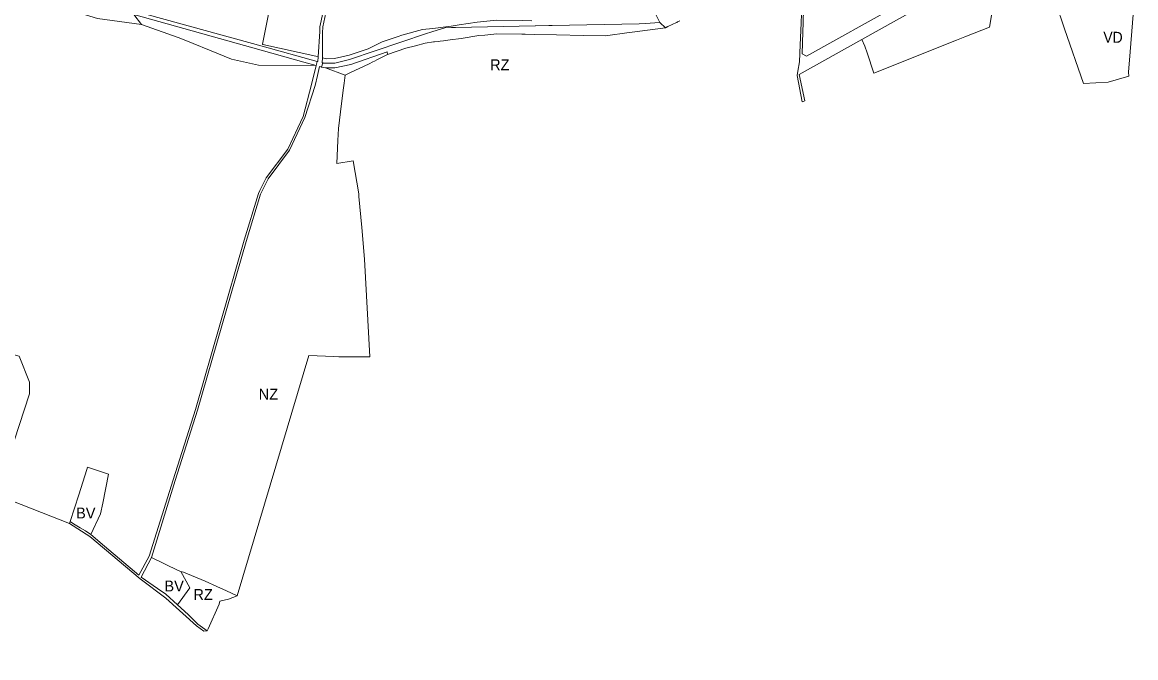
# Model space of a CAD drawing. Extents: x -650451 to -642268, y -1075216 to -1066610.
# Drawn here: x -647477 to -646255, y -1073713 to -1073015 of the extents above; entities that cross this region are included whole.
import ezdxf

# ---------------------------------------------------------------- set-up
doc = ezdxf.new("R2010")
doc.units = 0
doc.header["$LTSCALE"] = 4.8
for name, color, linetype, lineweight in [('15', 7, 'Continuous', 13), ('24', 7, 'Continuous', 13), ('3', 7, 'Continuous', 13), ('35', 7, 'Continuous', 13), ('45', 7, 'Continuous', 13), ('46', 7, 'Continuous', 13), ('48', 7, 'Continuous', 13), ('6', 7, 'Continuous', 13)]:
    doc.layers.add(name, color=color, linetype=linetype, lineweight=lineweight)
doc.layers.add('62', color=7, linetype='Continuous')

msp = doc.modelspace()

# ---------------------------------------------------------------- linework, layer by layer
at = {"layer": '15'}
msp.add_line((-647425.49, -1073565.5), (-647424.76, -1073563.32), dxfattribs=at)
for points in [[(-647152.621, -1073052.925), (-647150.83, -1073025.11), (-647150.52, -1073020.25), (-647135.42, -1072949.98), (-647118.99, -1072894.49), (-647105.33, -1072859.4), (-647089.44, -1072829.16), (-647065.33, -1072794.77), (-647038.45, -1072764.87), (-647011.27, -1072740.1), (-646937.98, -1072683.25), (-646936.6, -1072687.07)], [(-646936.6, -1072687.07), (-647009.34, -1072742.3), (-647032.7, -1072763.68), (-647036.29, -1072766.96), (-647063.04, -1072796.74), (-647067.22, -1072802.77), (-647086.65, -1072830.76), (-647102.38, -1072860.7), (-647116.33, -1072895.3), (-647132.47, -1072950.4), (-647136.39, -1072968.63), (-647147.48, -1073020.28), (-647147.55, -1073026.8), (-647147.6, -1073031.71), (-647147.85, -1073054.204)], [(-646618.56, -1073101.42), (-646620.19, -1073102.14), (-646621.38, -1073102.66), (-646627, -1073073.75), (-646626.07, -1073068.71), (-646624.17, -1073058.44), (-646623.51, -1073039.8), (-646622.66, -1073016.13), (-646620.39, -1072954.3), (-646616.9, -1072917.9), (-646613.68, -1072899.89), (-646610.04, -1072884.81), (-646603.99, -1072863.84)], [(-646294.78, -1072885.04), (-646356.19, -1072920.37), (-646356.46, -1072919.65), (-646370.26, -1072924.6), (-646369.16, -1072927.84), (-646470.24, -1072985.98), (-646469.61, -1072986.45), (-646467.34, -1072989.85), (-646473.97, -1072989.63), (-646476.45, -1072989.55), (-646555.79, -1073033.92)], [(-646619.48, -1072984.34), (-646620.38, -1073015.9), (-646620.71, -1073025.49), (-646621.44, -1073049.79), (-646616.55, -1073052.21), (-646516.7, -1072996.65)], [(-646555.79, -1073033.92), (-646624.69, -1073072.66), (-646618.56, -1073101.42)], [(-647153.44, -1073058.06), (-647152.96, -1073058.19), (-647152.621, -1073052.925)], [(-647147.85, -1073054.204), (-647147.91, -1073059.64), (-647147.43, -1073059.78), (-647148.8, -1073064.4)], [(-647401.88, -1073577.81), (-647386.95, -1073590.46), (-647349.41, -1073622.26), (-647337.94, -1073601.53), (-647311.67, -1073517.66), (-647287.03, -1073440.3), (-647233.5, -1073254.63), (-647218, -1073203.36), (-647216.34, -1073199.89), (-647209.63, -1073185.84), (-647185.73, -1073154.33), (-647174.66, -1073131.05), (-647168.83, -1073118.8), (-647159.72, -1073083.31), (-647154.77, -1073062.68), (-647153.44, -1073058.06)], [(-647148.8, -1073064.4), (-647149.28, -1073064.26), (-647150.95, -1073063.78), (-647153.3, -1073073.6), (-647155.93, -1073084.6), (-647167.09, -1073119.77), (-647184.02, -1073155.59), (-647207.33, -1073187.15), (-647215.85, -1073204.1), (-647231.59, -1073255.86), (-647284.71, -1073441.24), (-647309.42, -1073518.43), (-647335.29, -1073602.93)], [(-647274.16, -1073683.6), (-647277.75, -1073684), (-647286.12, -1073678.1), (-647319.54, -1073647.48), (-647347.82, -1073626.55), (-647402.85, -1073579.89), (-647425.49, -1073565.5)], [(-647424.76, -1073563.32), (-647420.98, -1073566.16), (-647413.53, -1073570.45), (-647407.81, -1073573.75), (-647401.88, -1073577.81)], [(-647335.29, -1073602.93), (-647346.74, -1073624.52), (-647328.83, -1073636.9), (-647319.58, -1073643.3), (-647306.74, -1073655.12)], [(-647306.74, -1073655.12), (-647295.17, -1073665.69), (-647284.57, -1073676.21), (-647274.16, -1073683.6)]]:
    msp.add_lwpolyline(points, dxfattribs=at)
at = {"layer": '24'}
for points in [[(-646777.74, -1073015.29), (-646779.55, -1073011.68), (-646781.703, -1073007.452)], [(-646755.58, -1073013.43), (-646758.04, -1073014.78), (-646758.6, -1073015.08), (-646759.05, -1073015.3), (-646759.32, -1073015.43), (-646768.65, -1073019.89), (-646769.1, -1073020.1), (-646769.55, -1073020.32), (-646771.21, -1073021.24), (-646777.74, -1073015.29)]]:
    msp.add_lwpolyline(points, dxfattribs=at)
at = {"layer": '3'}
for points in [[(-647424.76, -1073563.32), (-647415.01, -1073534.27), (-647406.33, -1073506.42), (-647405.5, -1073503.75), (-647382.45, -1073511.28), (-647388.91, -1073543.24), (-647391.32, -1073555.19), (-647401.88, -1073577.81)], [(-647401.88, -1073577.81), (-647407.81, -1073573.75), (-647413.53, -1073570.45), (-647420.98, -1073566.16), (-647424.76, -1073563.32)], [(-647306.74, -1073655.12), (-647319.58, -1073643.3), (-647328.83, -1073636.9), (-647346.74, -1073624.52), (-647335.29, -1073602.93)], [(-647335.29, -1073602.93), (-647306.03, -1073617.09), (-647303.33, -1073618.39)], [(-647303.33, -1073618.39), (-647293.34, -1073636.36), (-647306.74, -1073655.12)]]:
    msp.add_lwpolyline(points, dxfattribs=at)
at = {"layer": '35'}
for points in [[(-646555.79, -1073033.92), (-646476.45, -1072989.55), (-646473.97, -1072989.63), (-646467.34, -1072989.85), (-646469.61, -1072986.45), (-646470.24, -1072985.98), (-646369.16, -1072927.84), (-646370.26, -1072924.6), (-646356.46, -1072919.65), (-646356.19, -1072920.37), (-646294.78, -1072885.04)], [(-646255.41, -1072975.67), (-646255.79, -1072978.09), (-646256.25, -1072983.65), (-646261.54, -1073047.75), (-646263.36, -1073069.88), (-646262.94, -1073074.15)], [(-646312.87, -1073082.4), (-646333.54, -1073022.2), (-646343.57, -1072993), (-646346.69, -1072983.91), (-646349.72, -1072984.42), (-646372.47, -1072988.24), (-646412.31, -1072999.06), (-646415.94, -1073020.53), (-646442.78, -1073031.24), (-646452.08, -1073034.96), (-646542.62, -1073071.1)], [(-646542.62, -1073071.1), (-646550.01, -1073048.55), (-646552.79, -1073041.53), (-646555.79, -1073033.92)], [(-646262.94, -1073074.15), (-646285.77, -1073081.01), (-646312.87, -1073082.4)]]:
    msp.add_lwpolyline(points, dxfattribs=at)
at = {"layer": '45'}
msp.add_line((-647148.8, -1073064.4), (-647147.43, -1073059.78), dxfattribs=at)
for points in [[(-648023.37, -1072960.37), (-648014.16, -1072961.36), (-647846.85, -1072979.37), (-647790.52, -1072985.06), (-647778.3, -1072986.29), (-647686.14, -1072990.78), (-647682.74, -1072990.95), (-647497.35, -1072997.93), (-647444.42, -1072999.87), (-647411.324, -1073001.08), (-647402.49, -1073001.41), (-647400.55, -1073001.48), (-647394.46, -1073001.23), (-647367.45, -1073002.47), (-647353.78, -1073003.1), (-647213.99, -1073041.449), (-647153.44, -1073058.06), (-647154.77, -1073062.68)], [(-647154.77, -1073062.68), (-647168.06, -1073058.96), (-647214.91, -1073045.83), (-647354.76, -1073006.65)], [(-647147.43, -1073059.78), (-647147.17, -1073059.97), (-647134.03, -1073059.94), (-647118.27, -1073055.88), (-647033.44, -1073027.43), (-647028.91, -1073025.91), (-647026.54, -1073025.11), (-647013.4, -1073021.42), (-647006.15, -1073020.99), (-647001.66, -1073020.72), (-646914.54, -1073019), (-646913.94, -1073018.99), (-646899.22, -1073018.7), (-646895.76, -1073018.63), (-646800.44, -1073016.74), (-646793.8, -1073016.61), (-646777.74, -1073015.29), (-646771.21, -1073021.24)], [(-646771.21, -1073021.24), (-646807.81, -1073025.89), (-646811.37, -1073026.34), (-646837.31, -1073029.95), (-646861.31, -1073029.67), (-646890.83, -1073029.07), (-646915.09, -1073028.57), (-646925.53, -1073028.38), (-646929.09, -1073028.31), (-646956.3, -1073027.79), (-646962.9, -1073028.46), (-646969.52, -1073029.14), (-646976.13, -1073029.81), (-646982.65, -1073030.85), (-646989.16, -1073031.9), (-646995.68, -1073032.94), (-647007.49, -1073034.46), (-647015.07, -1073035.43), (-647018.57, -1073035.88), (-647020.23, -1073036.09), (-647024.86, -1073036.69), (-647025.75, -1073036.8), (-647035.06, -1073037.99), (-647045.69, -1073040.85), (-647056.31, -1073043.71), (-647076.48, -1073050.56)], [(-647076.48, -1073050.56), (-647076.81, -1073047.76), (-647116.63, -1073061.46), (-647134.19, -1073065.05), (-647144.47, -1073065.23), (-647148.8, -1073064.4)]]:
    msp.add_lwpolyline(points, dxfattribs=at)
at = {"layer": '46'}
for points in [[(-646937.98, -1072683.25), (-647011.27, -1072740.1), (-647038.45, -1072764.87), (-647065.33, -1072794.77), (-647089.44, -1072829.16), (-647105.33, -1072859.4), (-647118.99, -1072894.49), (-647135.42, -1072949.98), (-647150.52, -1073020.25), (-647150.83, -1073025.11), (-647152.621, -1073052.925)], [(-647147.85, -1073054.204), (-647147.6, -1073031.71), (-647147.55, -1073026.8), (-647147.48, -1073020.28), (-647136.39, -1072968.63), (-647132.47, -1072950.4), (-647116.33, -1072895.3), (-647102.38, -1072860.7), (-647086.65, -1072830.76), (-647067.22, -1072802.77), (-647063.04, -1072796.74), (-647036.29, -1072766.96), (-647032.7, -1072763.68), (-647009.34, -1072742.3), (-646936.6, -1072687.07)], [(-647152.621, -1073052.925), (-647154.999, -1073052.287), (-647213.218, -1073039.42), (-647213.562, -1073039.322), (-647192.93, -1072936.82), (-647187.445, -1072918.804)], [(-647411.34, -1073005.89), (-647394.782, -1073011.002), (-647346.22, -1073017.52)], [(-647346.22, -1073017.52), (-647305.94, -1073031.89), (-647297.53, -1073035.3), (-647263.8, -1073049), (-647247.46, -1073055.63), (-647218.06, -1073062.37), (-647154.77, -1073062.68)], [(-646918.156, -1073013.511), (-646928.807, -1073013.313), (-646956.919, -1073012.775), (-646978.077, -1073014.931), (-646997.824, -1073018.092), (-647006.715, -1073019.236), (-647026.763, -1073021.811), (-647037.971, -1073023.24), (-647060.677, -1073029.351), (-647064.784, -1073030.747), (-647082.267, -1073036.684), (-647097.466, -1073044.268), (-647118.513, -1073051.327), (-647134.596, -1073054.974), (-647143.312, -1073055.421), (-647147.85, -1073054.204)], [(-647154.77, -1073062.68), (-647159.72, -1073083.31), (-647168.83, -1073118.8), (-647174.66, -1073131.05), (-647185.73, -1073154.33), (-647209.63, -1073185.84), (-647216.34, -1073199.89), (-647218, -1073203.36), (-647233.5, -1073254.63), (-647287.03, -1073440.3), (-647311.67, -1073517.66), (-647337.94, -1073601.53), (-647349.41, -1073622.26), (-647386.95, -1073590.46), (-647401.88, -1073577.81)], [(-647335.29, -1073602.93), (-647309.42, -1073518.43), (-647284.71, -1073441.24), (-647231.59, -1073255.86), (-647215.85, -1073204.1), (-647207.33, -1073187.15), (-647184.02, -1073155.59), (-647167.09, -1073119.77), (-647155.93, -1073084.6), (-647153.3, -1073073.6), (-647150.95, -1073063.78), (-647149.28, -1073064.26), (-647148.8, -1073064.4), (-647144.47, -1073065.23), (-647122.68, -1073073.23)], [(-647122.68, -1073073.23), (-647123.92, -1073082.15), (-647124.98, -1073089.82), (-647127.91, -1073113.46), (-647130.05, -1073131.93), (-647130.91, -1073145.14), (-647132.02, -1073170.19), (-647114.06, -1073167.5), (-647107.95, -1073203.55), (-647107.69, -1073206.53), (-647104.73, -1073240.66), (-647101.74, -1073275.2), (-647095.67, -1073382.42), (-647114.19, -1073382.63), (-647129.84, -1073382.54), (-647135.32, -1073382.32), (-647162.72, -1073381.25), (-647241.27, -1073644.97)], [(-647425.49, -1073565.5), (-647498.9, -1073536.75), (-647503.24, -1073526.52), (-647469.09, -1073423.29), (-647469.12, -1073410.37), (-647480.45, -1073381.67), (-647487.53, -1073379.87), (-647518.27, -1073499.08), (-647519.11, -1073513.63), (-647539.83, -1073634.79), (-647551.55, -1073713.08)], [(-647401.88, -1073577.81), (-647391.32, -1073555.19), (-647388.91, -1073543.24), (-647382.45, -1073511.28), (-647405.5, -1073503.75), (-647406.33, -1073506.42), (-647415.01, -1073534.27), (-647424.76, -1073563.32), (-647425.49, -1073565.5)], [(-647303.33, -1073618.39), (-647306.03, -1073617.09), (-647335.29, -1073602.93)], [(-647241.27, -1073644.97), (-647253.11, -1073639.5), (-647263.52, -1073634.7), (-647276.6, -1073628.9), (-647300.1, -1073619.24), (-647303.33, -1073618.39)]]:
    msp.add_lwpolyline(points, dxfattribs=at)
at = {"layer": '48'}
for points in [[(-647354.76, -1073006.65), (-647214.91, -1073045.83), (-647168.06, -1073058.96), (-647154.77, -1073062.68)], [(-647154.77, -1073062.68), (-647218.06, -1073062.37), (-647247.46, -1073055.63), (-647263.8, -1073049), (-647297.53, -1073035.3), (-647305.94, -1073031.89), (-647346.22, -1073017.52), (-647354.76, -1073006.65)], [(-647144.47, -1073065.23), (-647134.19, -1073065.05), (-647116.63, -1073061.46), (-647076.81, -1073047.76), (-647076.48, -1073050.56)], [(-647076.48, -1073050.56), (-647087.96, -1073056.29), (-647090.83, -1073057.72), (-647092.58, -1073058.59), (-647096.66, -1073060.63), (-647117.73, -1073070.84), (-647122.68, -1073073.23), (-647144.47, -1073065.23)]]:
    msp.add_lwpolyline(points, dxfattribs=at)
at = {"layer": '6'}
for points in [[(-647306.74, -1073655.12), (-647293.34, -1073636.36), (-647303.33, -1073618.39)], [(-647303.33, -1073618.39), (-647300.1, -1073619.24), (-647276.6, -1073628.9), (-647263.52, -1073634.7), (-647253.11, -1073639.5), (-647241.27, -1073644.97)], [(-647241.27, -1073644.97), (-647250.75, -1073648.68), (-647260.32, -1073650.85), (-647261.22, -1073654.35), (-647273.15, -1073681.32), (-647274.16, -1073683.6)], [(-647274.16, -1073683.6), (-647284.57, -1073676.21), (-647295.17, -1073665.69), (-647306.74, -1073655.12)]]:
    msp.add_lwpolyline(points, dxfattribs=at)

# ---------------------------------------------------------------- texts
at = {"layer": '62', "width": 0.95}
msp.add_text('VD', height=12, dxfattribs=at).set_placement((-646290.903, -1073037.636))
at = {"layer": '62'}
for s, p in [('RZ', (-646963.871, -1073067.837)), ('NZ', (-647217.771, -1073429.633)), ('BV', (-647418.162, -1073560.139)), ('BV', (-647321.244, -1073640.286)), ('RZ', (-647289.464, -1073649.615))]:
    msp.add_text(s, height=12, dxfattribs=at).set_placement(p)

doc.saveas('drawing.dxf')
